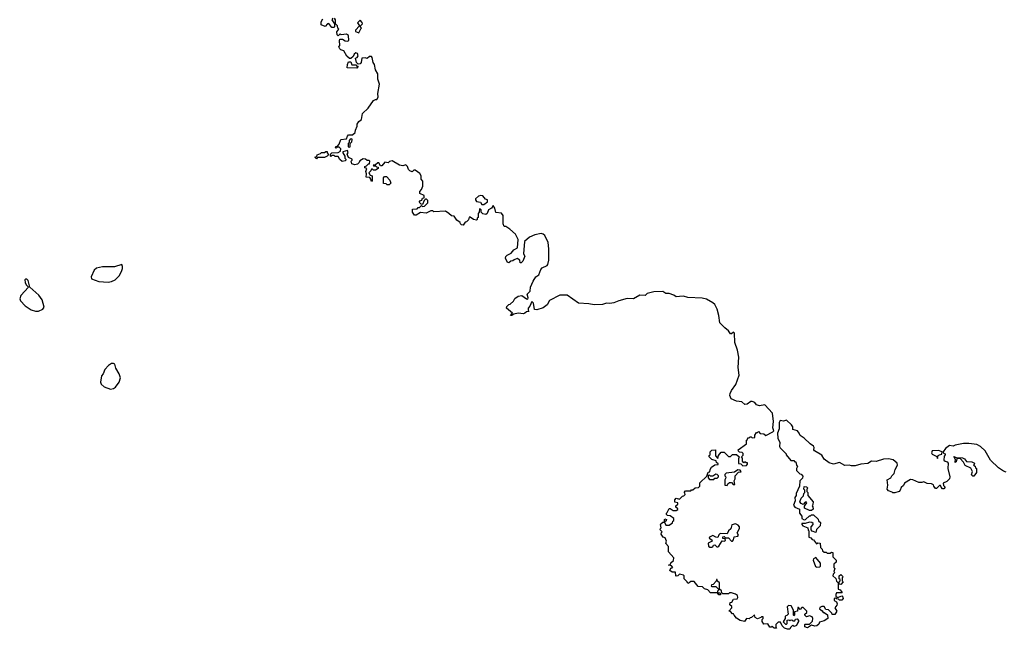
# Model space of a CAD drawing. Extents: x 2029662 to 2246637, y 225654 to 401419.
# Tile 282 of 349: x 2188844 to 2198308, y 283450 to 289305. Entities that reach past the tile are written whole.
import ezdxf

# ---------------------------------------------------------------- set-up
doc = ezdxf.new("R2010")
doc.units = 0

msp = doc.modelspace()

# ---------------------------------------------------------------- linework, layer by layer
at = {"layer": '0CON20XD'}
for points in [[(2191855, 289320), (2191842.5, 289305), (2191870, 289265), (2191870, 289235), (2191865, 289230), (2191845, 289230), (2191815, 289267.5), (2191803.3, 289266.7), (2191779.3, 289240.7), (2191740, 289255), (2191740, 289285), (2191757, 289313)], [(2193490.8, 287399.2), (2193491.2, 287425), (2193475, 287446.7), (2193421.7, 287451.7), (2193410, 287495), (2193395, 287520), (2193380, 287495), (2193350.7, 287479.3), (2193336.1, 287443.9), (2193325, 287432.5), (2193295, 287440), (2193280, 287455), (2193278.3, 287478.3), (2193261.7, 287488.3), (2193260, 287455), (2193250, 287445), (2193250, 287405), (2193241.7, 287398.3), (2193240, 287385), (2193235, 287380), (2193205, 287387.5), (2193175, 287410), (2193165, 287410), (2193158.3, 287381.7), (2193137, 287363), (2193125, 287360), (2193105, 287330), (2193090, 287335), (2193080, 287345), (2193078.3, 287358.3), (2193045, 287380), (2193018.3, 287418.3), (2192995, 287420), (2192970, 287445), (2192935, 287467.5), (2192825, 287460), (2192815, 287470), (2192795, 287470), (2192751.7, 287448.3), (2192697, 287453), (2192655, 287427.5), (2192638.3, 287428.3), (2192620, 287455), (2192620, 287485), (2192665, 287490), (2192675, 287500), (2192685, 287500), (2192705, 287520), (2192715, 287510), (2192735, 287512.5), (2192767.5, 287545), (2192767, 287567), (2192755, 287580), (2192745, 287580), (2192731.7, 287568.3), (2192715, 287530), (2192701.7, 287531.7), (2192683, 287553), (2192695, 287570), (2192708.3, 287571.7), (2192715, 287590), (2192730, 287595), (2192730, 287615), (2192690, 287635), (2192690, 287655), (2192707, 287673), (2192720, 287705), (2192720, 287755), (2192702.5, 287775), (2192702.5, 287805), (2192689.3, 287829.3), (2192645, 287860), (2192631.7, 287858.3), (2192615, 287842.5), (2192595, 287853.3), (2192580, 287865), (2192572.5, 287895), (2192555, 287912.5), (2192525, 287900), (2192495, 287907.5), (2192425, 287950), (2192398.3, 287941.7), (2192385, 287930), (2192353, 287937), (2192325, 287900), (2192311.7, 287901.7), (2192295, 287930), (2192285, 287930), (2192265, 287910), (2192241.7, 287908.3), (2192245, 287900), (2192265, 287900), (2192271.7, 287891.7), (2192288.3, 287888.3), (2192290, 287875), (2192265, 287860), (2192245, 287860), (2192235, 287870), (2192225, 287870), (2192220, 287855), (2192200, 287835), (2192211.7, 287811.7), (2192230, 287805), (2192230, 287755), (2192225, 287750), (2192220, 287775), (2192208.3, 287788.3), (2192172.5, 287792.5), (2192177.5, 287825), (2192171.7, 287848.3), (2192180, 287875), (2192161.7, 287881.7), (2192160, 287895), (2192178.3, 287901.7), (2192195, 287920), (2192205, 287920), (2192210, 287945), (2192201.7, 287951.7), (2192183, 287953), (2192166.2, 287966.2), (2192145, 287970), (2192111.7, 287948.3), (2192107, 287933), (2192091.7, 287918.3), (2192065, 287912.5), (2192035, 287920), (2192030, 287945), (2192040, 287955), (2192040, 287965), (2192003, 287983), (2191990, 288015), (2192000, 288025), (2191995, 288050), (2191950, 288035), (2191950, 288025), (2191970, 287995), (2191970, 287975), (2191980, 287965), (2191980, 287955), (2191971.7, 287948.3), (2191942.5, 287942.5), (2191921.7, 287961.7), (2191905, 287990), (2191875, 287990), (2191865, 288000), (2191845, 288000), (2191835, 287990), (2191830, 287995), (2191830, 288015), (2191843, 288027), (2191905, 288030), (2191928.3, 288041.7), (2191930, 288065), (2191915, 288080), (2191895, 288080), (2191885, 288070), (2191880, 288075), (2191881.7, 288088.3), (2191898.3, 288091.7), (2191915, 288110), (2191930, 288155), (2191985, 288160), (2191993.3, 288186.7), (2192005, 288200), (2192041.7, 288198.3), (2192068.3, 288221.7), (2192070, 288245), (2192087, 288283), (2192088.3, 288301.7), (2192103.6, 288326.4), (2192127.5, 288345), (2192137.5, 288405), (2192192.5, 288455), (2192245, 288530), (2192265, 288540), (2192275, 288537.5), (2192289.3, 288560.7), (2192287.5, 288595), (2192303.3, 288685), (2192287.5, 288735), (2192286.4, 288786.4), (2192264, 288825), (2192253.9, 288873.9), (2192240, 288895), (2192231.7, 288941.7), (2192225, 288950), (2192205, 288950), (2192185, 288932.5), (2192165, 288940), (2192133, 288937), (2192126.1, 288893.9), (2192115, 288882.5), (2192098.3, 288878.3), (2192080, 288895), (2192070, 288935), (2192088.3, 288941.7), (2192098.3, 288958.3), (2192089.3, 288979.3), (2192073.6, 288986.4), (2192057.5, 288975), (2192049.3, 288950.7), (2192025, 288932.5), (2192013, 288933), (2191987.5, 288955), (2191960, 289005), (2191930, 289015), (2191920, 289025), (2191912.5, 289045), (2191921.7, 289058.3), (2191917.5, 289105), (2191921.7, 289118.3), (2191945, 289117.5), (2191972.3, 289102.3), (2191995, 289097.5), (2192007.5, 289105), (2192003, 289153), (2191985, 289166.7), (2191935, 289160), (2191925, 289170), (2191905, 289150), (2191895, 289160), (2191893, 289187), (2191910, 289215), (2191900, 289225), (2191897, 289247), (2191880, 289265), (2191880, 289305), (2191868.3, 289318.3)], [(2192105, 289180), (2192121.7, 289218.3), (2192130, 289225), (2192120, 289235), (2192120, 289245), (2192137.5, 289265), (2192137, 289277), (2192115, 289300), (2192090, 289275), (2192110, 289245), (2192070, 289205), (2192071.7, 289191.7), (2192105, 289180)], [(2192085, 288840), (2191991.7, 288841.7), (2191993.3, 288875), (2192005, 288900), (2192025, 288900), (2192035, 288870), (2192075, 288870), (2192085, 288860), (2192098.3, 288858.3), (2192085, 288840)], [(2192015, 288080), (2192020, 288085), (2192020, 288115), (2192037, 288133), (2192040, 288155), (2192035, 288160), (2192021.7, 288158.3), (2192010, 288145), (2192010, 288125), (2192000, 288115), (2192000, 288085), (2192015, 288080)], [(2191695, 287970), (2191680, 287985), (2191698.3, 287991.7), (2191701.7, 288008.3), (2191735, 288020), (2191745, 288030), (2191775, 288030), (2191785, 288040), (2191798.3, 288038.3), (2191800, 288025), (2191810, 288015), (2191810, 288005), (2191800, 287995), (2191775, 287980), (2191705, 287980), (2191695, 287970)], [(2192395, 287720), (2192375, 287720), (2192365, 287730), (2192341.7, 287731.7), (2192340, 287785), (2192351.7, 287798.3), (2192368.3, 287798.3), (2192400, 287765), (2192410, 287735), (2192395, 287720)], [(2193305, 287530), (2193340, 287555), (2193340, 287575), (2193321.7, 287581.7), (2193295, 287612.5), (2193277, 287617), (2193255, 287610), (2193223.9, 287586.1), (2193223.6, 287573.6), (2193235, 287557.5), (2193271.7, 287551.7), (2193285, 287530), (2193305, 287530)], [(2196430, 284335), (2196448.3, 284328.3), (2196461.7, 284311.7), (2196475, 284310), (2196501.7, 284271.7), (2196515, 284280), (2196538.3, 284278.3), (2196540, 284235), (2196558.3, 284218.3), (2196560, 284205), (2196575, 284190), (2196595, 284190), (2196605, 284180), (2196635, 284180), (2196645, 284190), (2196658.3, 284188.3), (2196660, 284145), (2196690, 284115), (2196690, 284095), (2196670, 284075), (2196670, 284045), (2196680, 284035), (2196670, 284005), (2196680, 283995), (2196661.7, 283978.3), (2196660, 283965), (2196688.3, 283938.3), (2196693, 283913), (2196710, 283895), (2196710, 283835), (2196728.3, 283828.3), (2196750, 283805), (2196745, 283800), (2196695, 283800), (2196687.5, 283785), (2196688.3, 283768.3), (2196698.3, 283758.3), (2196715, 283757.5), (2196745, 283770), (2196757, 283757), (2196757.5, 283745), (2196745, 283730), (2196725, 283730), (2196715, 283740), (2196693, 283743), (2196685, 283750), (2196672.5, 283745), (2196672.5, 283725), (2196693, 283713), (2196700, 283695), (2196698.3, 283681.7), (2196677.5, 283655), (2196697.5, 283625), (2196677, 283593), (2196651.7, 283591.7), (2196650, 283605), (2196618.3, 283638.3), (2196591.7, 283641.7), (2196575, 283670), (2196555, 283670), (2196535, 283660), (2196530, 283645), (2196556.4, 283626.4), (2196565, 283610), (2196575, 283610), (2196608.3, 283588.3), (2196610, 283555), (2196575, 283532.5), (2196531.7, 283518.3), (2196525, 283500), (2196505, 283483.3), (2196485, 283480), (2196455, 283490), (2196415, 283462.5), (2196390, 283475), (2196390, 283495), (2196395, 283500), (2196435, 283500), (2196463, 283527), (2196467.5, 283555), (2196459.3, 283569.3), (2196435, 283580), (2196405, 283570), (2196390, 283585), (2196390, 283595), (2196408.3, 283611.7), (2196410, 283625), (2196375, 283660), (2196361.7, 283658.3), (2196345, 283640), (2196328.3, 283658.3), (2196321.7, 283658.3), (2196320, 283625), (2196291.7, 283618.3), (2196290, 283585), (2196285, 283580), (2196280, 283585), (2196280, 283635), (2196260, 283675), (2196233, 283677), (2196220, 283665), (2196230, 283595), (2196218.3, 283581.7), (2196200, 283575), (2196200, 283555), (2196181.7, 283521.7), (2196205, 283500), (2196215, 283500), (2196220, 283505), (2196221.7, 283538.3), (2196235, 283540), (2196245, 283530), (2196251.7, 283538.3), (2196265, 283540), (2196275, 283530), (2196295, 283530), (2196301.7, 283548.3), (2196315, 283550), (2196330, 283535), (2196330, 283525), (2196318.3, 283508.3), (2196310, 283485), (2196288.3, 283478.3), (2196275, 283490), (2196251.7, 283468.3), (2196245, 283450), (2196225, 283450), (2196195, 283460), (2196171.7, 283481.7), (2196155, 283520), (2196135, 283520), (2196110, 283495), (2196110, 283475), (2196118.3, 283461.7), (2196095, 283460), (2196075, 283480), (2196068.3, 283471.7), (2196055, 283470), (2196035, 283502.5), (2195995, 283500), (2195980, 283525), (2195980, 283545), (2195990, 283555), (2195988.3, 283568.3), (2195975, 283570), (2195968.3, 283561.7), (2195935, 283550), (2195911.7, 283561.7), (2195905, 283590), (2195878.3, 283561.7), (2195865, 283560), (2195855, 283550), (2195830, 283555), (2195810, 283525), (2195770, 283535), (2195735, 283557.5), (2195710, 283585), (2195705, 283600), (2195695, 283600), (2195675, 283620), (2195660, 283625), (2195690, 283655), (2195688.3, 283668.3), (2195670, 283685), (2195671.7, 283708.3), (2195688.3, 283711.7), (2195705, 283740), (2195738.3, 283741.7), (2195747.5, 283755), (2195742.5, 283775), (2195725, 283787.5), (2195685, 283800), (2195665, 283800), (2195655, 283790), (2195601.7, 283791.7), (2195591.7, 283801.7), (2195588.3, 283818.3), (2195570, 283835), (2195570, 283895), (2195551.7, 283911.7), (2195548.3, 283928.3), (2195541.7, 283928.3), (2195538.3, 283911.7), (2195508.3, 283881.7), (2195491.7, 283878.3), (2195490, 283865), (2195495, 283860), (2195535, 283860), (2195558.3, 283838.3), (2195560, 283825), (2195550, 283815), (2195550, 283800), (2195575, 283800), (2195580, 283795), (2195578.3, 283781.7), (2195565, 283780), (2195550, 283800), (2195485, 283800), (2195458.3, 283828.3), (2195425, 283840), (2195407, 283857), (2195365, 283860), (2195325, 283910), (2195295, 283910), (2195280, 283895), (2195265, 283890), (2195260, 283905), (2195230, 283935), (2195230, 283965), (2195225, 283970), (2195185, 283980), (2195170, 283965), (2195155, 283960), (2195150, 283965), (2195148.3, 283998.3), (2195115, 283997.5), (2195092.5, 284015), (2195101.7, 284038.3), (2195120, 284045), (2195108.3, 284058.3), (2195080, 284065), (2195098.3, 284071.7), (2195101.7, 284088.3), (2195128.3, 284111.7), (2195130, 284135), (2195080, 284195), (2195080, 284245), (2195053, 284273), (2195060, 284295), (2195048.3, 284328.3), (2195030, 284335), (2195010, 284365), (2195011.7, 284378.3), (2195020, 284385), (2195000, 284405), (2195001.7, 284418.3), (2195010, 284425), (2195002.5, 284455), (2195007, 284463), (2195025, 284480), (2195040, 284480), (2195040, 284505), (2195045, 284510), (2195060, 284505), (2195058.3, 284491.7), (2195040, 284480), (2195055, 284450), (2195085, 284450), (2195118.3, 284471.7), (2195121.7, 284488.3), (2195130, 284495), (2195130, 284515), (2195095, 284540), (2195071.7, 284541.7), (2195061.7, 284551.7), (2195060, 284565), (2195068.3, 284571.7), (2195085, 284610), (2195095, 284610), (2195125, 284590), (2195155, 284590), (2195168.3, 284601.7), (2195168.3, 284608.3), (2195151.7, 284621.7), (2195150, 284635), (2195168.3, 284651.7), (2195170, 284665), (2195141.7, 284671.7), (2195140, 284695), (2195155, 284710), (2195185, 284700), (2195215, 284730), (2195228.3, 284731.7), (2195240, 284745), (2195238.3, 284758.3), (2195230, 284765), (2195241.7, 284778.3), (2195295, 284780), (2195301.7, 284788.3), (2195315, 284790), (2195335, 284810), (2195368.3, 284811.7), (2195380, 284825), (2195381.7, 284858.3), (2195448.3, 284921.7), (2195461.7, 284958.3), (2195478.3, 284961.7), (2195480, 284985), (2195493.6, 285006.4), (2195525, 285030), (2195558.3, 285031.7), (2195558.3, 285038.3), (2195541.7, 285051.7), (2195538.3, 285068.3), (2195495, 285080), (2195470, 285105), (2195471.7, 285118.3), (2195480, 285125), (2195480, 285155), (2195495, 285170), (2195530, 285175), (2195530, 285115), (2195555, 285090), (2195561.7, 285118.3), (2195585, 285150), (2195615, 285150), (2195655, 285110), (2195675, 285110), (2195695, 285130), (2195735, 285130), (2195760, 285105), (2195752.5, 285087.5), (2195751.7, 285041.7), (2195775, 285040), (2195795, 285020), (2195828.3, 285021.7), (2195840, 285035), (2195838.3, 285048.3), (2195825, 285050), (2195815, 285060), (2195805, 285050), (2195790, 285065), (2195790, 285095), (2195780, 285105), (2195798.3, 285121.7), (2195798.3, 285138.3), (2195787, 285147), (2195761.7, 285151.7), (2195751.7, 285161.7), (2195750, 285175), (2195828.3, 285231.7), (2195830, 285265), (2195838.3, 285271.7), (2195841.7, 285288.3), (2195855, 285290), (2195865, 285300), (2195875, 285300), (2195885, 285290), (2195908.3, 285291.7), (2195910, 285315), (2195925, 285340), (2195935, 285340), (2195945, 285350), (2195961.7, 285331.7), (2195995, 285327.5), (2196015, 285310), (2196084.2, 285345.8), (2196091.2, 285355), (2196082.5, 285385), (2196088.8, 285445), (2196080, 285525), (2196005, 285606), (2195955, 285597.5), (2195925, 285607.5), (2195908.8, 285628.8), (2195885, 285638.8), (2195872.3, 285637.7), (2195835, 285612.5), (2195815, 285610), (2195784.3, 285634.3), (2195735, 285641.2), (2195682.5, 285665), (2195668.8, 285695), (2195672, 285715), (2195685.8, 285745), (2195728.2, 285801.8), (2195758.9, 285891.1), (2195748.9, 285965), (2195754.6, 286064.6), (2195742, 286132), (2195718.1, 286205), (2195715.6, 286295.6), (2195705, 286303.3), (2195685, 286287.5), (2195675, 286287.5), (2195657.7, 286317.7), (2195620, 286345), (2195572, 286395), (2195564.2, 286465), (2195548, 286525), (2195525, 286570), (2195507.5, 286585), (2195445, 286620), (2195405, 286632), (2195265, 286636.2), (2195225, 286648.8), (2195184.2, 286645.8), (2195155, 286644), (2195129.6, 286659.5), (2195085, 286674), (2195054.2, 286674.2), (2195025, 286694), (2194937.7, 286692.3), (2194876.1, 286673.9), (2194855, 286656.2), (2194805, 286658), (2194745, 286622.5), (2194683.9, 286626.1), (2194604, 286606), (2194555, 286584.2), (2194515, 286578), (2194485, 286582), (2194445, 286569.2), (2194365, 286567.5), (2194315, 286577.5), (2194215, 286582.5), (2194105, 286660), (2194035, 286659.2), (2193935, 286606.7), (2193913.9, 286566.1), (2193873.6, 286536.4), (2193815, 286518.8), (2193791.7, 286521.7), (2193781.7, 286581.7), (2193765, 286600), (2193747.5, 286555), (2193730, 286535), (2193730, 286515), (2193737.5, 286502.5), (2193715, 286500), (2193700, 286485), (2193685, 286480), (2193633.9, 286486.1), (2193592.5, 286477.5), (2193575, 286463.3), (2193565, 286462.5), (2193560, 286465), (2193580, 286485), (2193523.6, 286533.6), (2193525, 286550), (2193545, 286570), (2193558.3, 286571.7), (2193589.3, 286600.7), (2193603, 286627), (2193635, 286650), (2193670, 286655), (2193715, 286622.5), (2193728.3, 286621.7), (2193732.5, 286635), (2193720.7, 286669.3), (2193751.7, 286698.3), (2193754, 286735), (2193778.8, 286795), (2193804.3, 286835.7), (2193834, 286856), (2193852.9, 286907.1), (2193865, 286922.5), (2193912.5, 286945), (2193921.2, 286955), (2193931.2, 286995), (2193931.2, 287105), (2193924.2, 287165), (2193892.7, 287232.7), (2193875, 287246.2), (2193855, 287251.2), (2193795, 287238), (2193744.4, 287215.6), (2193696.2, 287175), (2193687.5, 287055), (2193697.5, 287035), (2193680, 286985), (2193665, 286970), (2193655, 286970), (2193650, 286995), (2193625, 287010), (2193595, 287000), (2193585, 286990), (2193563, 286987), (2193545, 286970), (2193531.7, 286971.7), (2193513.3, 287015), (2193515, 287030), (2193530, 287045), (2193566.4, 287063.6), (2193594.3, 287095.7), (2193627.5, 287115), (2193633.8, 287195), (2193610, 287245), (2193555, 287293.3), (2193515, 287317.5), (2193500, 287320), (2193490, 287345), (2193490.8, 287399.2)], [(2189695, 286784.4), (2189725, 286790), (2189762.1, 286807.9), (2189800, 286845), (2189823.8, 286885), (2189831.2, 286915), (2189833.3, 286935), (2189825, 286952.5), (2189755, 286930), (2189639.1, 286930.9), (2189582.2, 286917.8), (2189560.9, 286899.1), (2189530, 286835), (2189532.5, 286815), (2189605, 286789.2), (2189695, 286784.4)], [(2188995, 286504), (2189025, 286504.2), (2189065, 286526.2), (2189078.8, 286545), (2189059.2, 286615), (2189028, 286658), (2188940, 286735), (2188925, 286800), (2188911.7, 286811.7), (2188898.3, 286811.7), (2188892.5, 286805), (2188895, 286780), (2188905, 286760), (2188930, 286735), (2188853.8, 286655), (2188843.8, 286625), (2188850, 286605), (2188895.7, 286555.7), (2188955, 286518), (2188995, 286504)], [(2189715, 285756.7), (2189745, 285761.2), (2189763.3, 285775), (2189801.2, 285825), (2189811.2, 285865), (2189800, 285905), (2189769.3, 285959.3), (2189757.5, 285995), (2189745, 286002.5), (2189725, 286002.5), (2189697, 285983), (2189662.5, 285945), (2189647.5, 285905), (2189630, 285885), (2189620, 285825), (2189627.5, 285805), (2189655, 285780), (2189715, 285756.7)], [(2198325, 284960.6), (2198298.7, 284968.7), (2198251.9, 285001.9), (2198175.7, 285075.7), (2198125, 285163.8), (2198078.8, 285205), (2198045, 285224), (2197965, 285234.3), (2197916.1, 285233.9), (2197835, 285220), (2197815, 285207.5), (2197780, 285215), (2197743.6, 285186.4), (2197720, 285155), (2197721.7, 285141.7), (2197740, 285135), (2197740, 285125), (2197728.3, 285111.7), (2197726.7, 285075), (2197737.5, 285065), (2197758.8, 285058.8), (2197767, 285047), (2197763.8, 284995), (2197782.5, 284915), (2197780, 284895), (2197755, 284870), (2197720, 284855), (2197721.7, 284831.7), (2197740, 284815), (2197725, 284800), (2197715, 284800), (2197700, 284815), (2197695, 284830), (2197685, 284830), (2197657, 284803), (2197645, 284802.5), (2197630, 284825), (2197628.3, 284838.3), (2197607, 284847), (2197565, 284850), (2197535, 284867.5), (2197515, 284860), (2197485, 284860), (2197427, 284887), (2197405, 284887.5), (2197347, 284853), (2197338.3, 284831.7), (2197317, 284813), (2197307.5, 284785), (2197297.5, 284775), (2197255, 284760), (2197235, 284760), (2197228.3, 284768.3), (2197195, 284780), (2197182.5, 284795), (2197186.7, 284835), (2197182.5, 284885), (2197216.4, 284903.6), (2197227.5, 284925), (2197248.8, 284945), (2197258.8, 284985), (2197280, 285025), (2197276.7, 285045), (2197237.7, 285077.7), (2197195, 285086), (2197145, 285084), (2197075, 285062.5), (2197030, 285065), (2196995, 285042.5), (2196930, 285035), (2196875, 285020), (2196839.3, 285019.3), (2196815, 285026.7), (2196775, 285023.3), (2196725, 285051.2), (2196665, 285036.7), (2196625, 285050), (2196575, 285082.5), (2196555, 285122.5), (2196484.1, 285164.1), (2196477.5, 285175), (2196480, 285195), (2196475, 285207.5), (2196440, 285230), (2196385, 285286.2), (2196345, 285312.5), (2196336.7, 285335), (2196320, 285355), (2196275, 285370), (2196273.3, 285395), (2196263.3, 285415), (2196215, 285460), (2196185, 285450), (2196153.3, 285455), (2196143.3, 285435), (2196142.5, 285375), (2196126.2, 285335), (2196131.2, 285285), (2196151.2, 285245), (2196146.7, 285205), (2196153, 285193), (2196210, 285135), (2196210, 285125), (2196255, 285070), (2196285, 285070), (2196295, 285060), (2196305, 285060), (2196310, 285025), (2196320, 285015), (2196310, 284995), (2196310, 284975), (2196341.7, 284941.7), (2196355, 284940), (2196371.7, 284921.7), (2196368.3, 284901.7), (2196343, 284877), (2196340, 284825), (2196307.5, 284755), (2196306.7, 284735), (2196293.3, 284715), (2196296.7, 284685), (2196282.3, 284642.3), (2196295, 284623.3), (2196337.5, 284605), (2196337.5, 284565), (2196360, 284535), (2196360, 284515), (2196385, 284502.5), (2196397, 284503), (2196435, 284540), (2196445, 284540), (2196455, 284550), (2196475, 284550), (2196518.3, 284508.3), (2196521.7, 284491.7), (2196540, 284475), (2196537, 284443), (2196501.7, 284408.3), (2196495, 284380), (2196461.7, 284391.7), (2196450, 284405), (2196450, 284435), (2196470, 284455), (2196470, 284465), (2196457, 284477), (2196435, 284480), (2196395, 284467.5), (2196360, 284465), (2196360, 284455), (2196370, 284445), (2196420, 284425), (2196423, 284403), (2196430, 284395), (2196430, 284335)], [(2197665, 285090), (2197671.7, 285118.3), (2197683, 285127), (2197708.3, 285131.7), (2197710, 285155), (2197675, 285168), (2197615, 285163.3), (2197609.2, 285145), (2197613.4, 285133.4), (2197658.3, 285108.3), (2197665, 285090)], [(2198015, 284920), (2198005, 284920), (2197993.6, 284933.6), (2198002.5, 284965), (2197986.2, 284996.2), (2197931.7, 285021.7), (2197916.7, 285056.7), (2197881.7, 285091.7), (2197851.7, 285088.3), (2197845, 285060), (2197835, 285052.5), (2197833.6, 285066.4), (2197840, 285075), (2197821.7, 285108.3), (2197845, 285100), (2197905, 285096.7), (2197926.4, 285086.4), (2197943, 285063), (2197995, 285060), (2198020, 285045), (2198018.3, 285031.7), (2198010, 285025), (2198028.3, 285018.3), (2198031.7, 285001.7), (2198040, 284995), (2198040, 284955), (2198015, 284920)], [(2195645, 284830), (2195651.7, 284848.3), (2195665, 284860), (2195685, 284860), (2195701.7, 284841.7), (2195718.3, 284841.7), (2195712.5, 284875), (2195720, 284895), (2195720, 284925), (2195751.7, 284958.3), (2195778.3, 284961.7), (2195768.3, 284978.3), (2195745, 284980), (2195715, 284960), (2195635, 284950), (2195621.7, 284938.3), (2195620, 284925), (2195628.3, 284918.3), (2195630, 284905), (2195620, 284885), (2195620, 284835), (2195645, 284830)], [(2195515, 284890), (2195525, 284900), (2195548.3, 284901.7), (2195560, 284915), (2195560, 284925), (2195548.3, 284938.3), (2195535, 284940), (2195505, 284920), (2195485, 284920), (2195475, 284930), (2195461.7, 284928.3), (2195460, 284905), (2195475, 284890), (2195515, 284890)], [(2196455, 284590), (2196435, 284590), (2196387.5, 284615), (2196388.3, 284631.7), (2196410, 284665), (2196405, 284670), (2196395, 284670), (2196375, 284650), (2196355, 284657.5), (2196343.3, 284675), (2196355, 284710), (2196378.3, 284731.7), (2196380, 284755), (2196390, 284765), (2196390, 284785), (2196380, 284795), (2196385, 284820), (2196407, 284817), (2196420, 284805), (2196410, 284795), (2196410, 284775), (2196420, 284765), (2196420, 284735), (2196470, 284675), (2196468.3, 284648.3), (2196460, 284635), (2196467, 284627), (2196470, 284605), (2196455, 284590)], [(2195495, 284237.5), (2195506.4, 284243.6), (2195511.7, 284258.3), (2195525, 284260), (2195545, 284242.5), (2195555, 284242.5), (2195563, 284247), (2195595, 284300), (2195615, 284297.5), (2195627, 284303), (2195625, 284320), (2195601.7, 284321.7), (2195601.7, 284338.3), (2195615, 284340), (2195628.3, 284328.3), (2195657, 284327), (2195685, 284297.5), (2195695, 284297.5), (2195705, 284310), (2195712.5, 284337.5), (2195747.5, 284345), (2195752.5, 284355), (2195740, 284375), (2195762.7, 284417.3), (2195760.8, 284435), (2195750, 284450), (2195725, 284463.8), (2195687, 284453), (2195677.5, 284415), (2195657.5, 284395), (2195645, 284367.5), (2195575, 284370), (2195563, 284357), (2195555, 284332.5), (2195533.6, 284333.6), (2195505, 284350), (2195473.6, 284336.4), (2195470, 284325), (2195495, 284310), (2195500, 284295), (2195461.7, 284278.3), (2195465, 284250), (2195478.3, 284238.3), (2195495, 284237.5)], [(2196505, 284047.5), (2196535, 284050), (2196540, 284055), (2196540, 284085), (2196495, 284140), (2196473.6, 284126.4), (2196470, 284115), (2196493, 284053), (2196505, 284047.5)], [(2196735, 283880), (2196720, 283885), (2196720, 283905), (2196730, 283915), (2196728.3, 283928.3), (2196720, 283935), (2196720, 283965), (2196735, 283977.5), (2196757.5, 283955), (2196750, 283945), (2196750, 283915), (2196757.5, 283905), (2196735, 283880)]]:
    msp.add_lwpolyline(points, dxfattribs=at)

doc.saveas('drawing.dxf')
